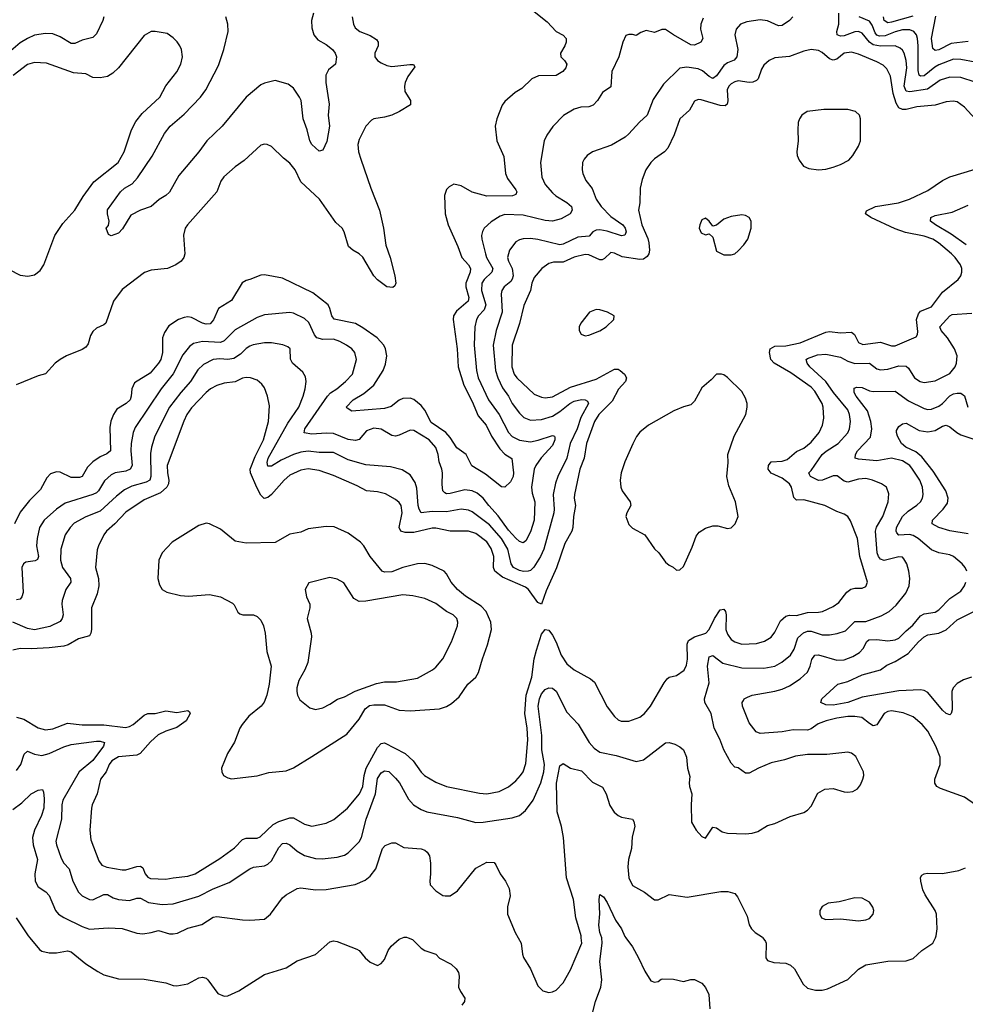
# Model space of a CAD drawing. Header units: inches. Extents: x 1834610 to 2027685, y 642842 to 774116.
# Tile 464 of 632: x 1933928 to 1939115, y 739635 to 745034. Entities that reach past the tile are written whole.
import ezdxf

# ---------------------------------------------------------------- set-up
doc = ezdxf.new("R2010")
doc.units = ezdxf.units.IN
doc.header["$MEASUREMENT"] = 0
doc.layers.add('B9733', color=7, linetype='Continuous')
doc.layers.add('B9734', color=7, linetype='Continuous')

msp = doc.modelspace()

# ---------------------------------------------------------------- linework, layer by layer
at = {"layer": 'B9733', "color": 5}
for points, elevation in [([(1933983.4, 740000), (1934035.9, 739935.9), (1934050, 739926), (1934090, 739918.2), (1934130, 739918.2), (1934190, 739927.9), (1934210, 739922.8), (1934290, 739857.6), (1934355.8, 739815.8), (1934390, 739797.1), (1934470, 739775.8), (1934610, 739773.4), (1934730, 739752.8), (1934770, 739738.3), (1934790, 739736.9), (1934850, 739748.5), (1934910, 739780.4), (1934930, 739783.8), (1934950, 739778), (1934959.1, 739770), (1935015.1, 739695.1), (1935050, 739679.5), (1935070, 739681.3), (1935130, 739708.7), (1935270, 739799.6), (1935390, 739835.5), (1935450, 739873), (1935551, 739909), (1935630, 739978.8), (1935650, 739984), (1935670, 739979.1), (1935778, 739938), (1935790.4, 739930.4), (1935822.8, 739890), (1935850, 739867.3), (1935890, 739847.7), (1935910, 739859.1), (1935930, 739882), (1935949.7, 739930.3), (1935966, 739954), (1936010, 739993.4), (1936027.5, 740000)], 520), ([(1936059, 740000), (1936082.8, 739990), (1936130, 739942.8), (1936150, 739930.8), (1936210, 739910.7), (1936230, 739888), (1936295.4, 739855.4), (1936322, 739830), (1936334.4, 739810), (1936338.7, 739790), (1936335.8, 739730), (1936345.5, 739705.5), (1936370.5, 739670), (1936368, 739650), (1936353, 739630)], 520), ([(1936662.5, 740000), (1936678.7, 739970), (1936685.3, 739910), (1936691.8, 739891.8), (1936730.4, 739830), (1936770, 739736), (1936798, 739710), (1936830, 739700.5), (1936850, 739703), (1936870, 739713.4), (1936910, 739754), (1936950, 739824.9), (1937012, 739970), (1937008.7, 740000)], 540), ([(1937055.6, 739530), (1937086.5, 739650), (1937115.7, 739730), (1937121.4, 739770), (1937111.2, 739870), (1937123.9, 739970), (1937120.4, 740000)], 520), ([(1937253.2, 740000), (1937289.1, 739950), (1937323.1, 739890), (1937356.7, 739816.7), (1937390, 739764), (1937410, 739757.3), (1937430, 739760.7), (1937446.2, 739773.8), (1937455.9, 739775.9), (1937513.7, 739773.7), (1937570, 739760.7), (1937610, 739771), (1937630, 739771.3), (1937670, 739751), (1937690, 739727.3), (1937709, 739689), (1937714.6, 739610)], 520), ([(1938004.6, 740000), (1938019.3, 739979.3), (1938023.6, 739970), (1938021.6, 739890), (1938030, 739874.8), (1938064.2, 739864.2), (1938130, 739860.3), (1938156.3, 739850), (1938177.6, 739830), (1938225.9, 739745.9), (1938250, 739723.1), (1938292.7, 739712.7), (1938330, 739713.8), (1938359.4, 739720.6), (1938470, 739772), (1938530, 739827.7), (1938570, 739851.8), (1938690, 739871.5), (1938790, 739874), (1938830, 739886.4), (1938877.2, 739930), (1938937.2, 739970), (1938951.3, 740000)], 540)]:
    msp.add_lwpolyline(points, dxfattribs=dict(at, elevation=elevation))
at = {"layer": 'B9734', "color": 5}
for points, elevation in [([(1934388.9, 745050), (1934384.4, 745030), (1934350, 744956.9), (1934330, 744936.4), (1934270, 744920.9), (1934230, 744903.5), (1934210, 744903.5), (1934150, 744939.3), (1934110, 744955.5), (1934070, 744958.5), (1934010, 744948.3), (1933970, 744931.4), (1933930, 744906.8), (1933841.2, 744830)], 460), ([(1938169.1, 745050), (1938151.4, 745028.6), (1938110, 745001.4), (1938090, 744999.3), (1938030, 745027.2), (1937990, 745033), (1937917.4, 745022.6), (1937882, 745010), (1937858.9, 744981.1), (1937851.3, 744950), (1937867.1, 744870), (1937861.5, 744830), (1937847.2, 744812.8), (1937810, 744797.3), (1937790, 744782.3), (1937750, 744725.8), (1937730, 744710.8), (1937710, 744721.8), (1937674.2, 744754.2), (1937650, 744764.7), (1937586.8, 744773.2), (1937550, 744767.4), (1937458.9, 744681.1), (1937403.7, 744596.3), (1937370.1, 744509.9), (1937328.2, 744471.8), (1937270, 744408.3), (1937250, 744389.7), (1937173.8, 744346.2), (1937070, 744309.7), (1937041.6, 744290), (1937024.9, 744270), (1937015.3, 744250), (1937013.4, 744210), (1937016.5, 744190), (1937033.1, 744153.1), (1937067.9, 744107.9), (1937090.1, 744050), (1937117.9, 744010), (1937170, 743955), (1937236.3, 743910), (1937250.1, 743890), (1937255, 743870), (1937247.5, 743852.5), (1937230, 743848.2), (1937150, 743875.1), (1937110, 743882.1), (1937090, 743880.8), (1937072.2, 743870), (1937052.1, 743847.9), (1936990, 743841.5), (1936910, 743802.7), (1936890, 743799.9), (1936770, 743828.6), (1936730, 743833.3), (1936690, 743831.7), (1936670, 743827.7), (1936650, 743816.8), (1936614.2, 743770), (1936604.2, 743730), (1936609.4, 743710), (1936630.1, 743670.1), (1936634.9, 743630), (1936629.6, 743610.4), (1936621.3, 743598.7), (1936585.2, 743570), (1936573, 743550), (1936568.6, 743530), (1936574, 743430), (1936541, 743330), (1936525.8, 743250), (1936537.6, 743110), (1936550, 743070.2), (1936575.6, 743015.6), (1936609.2, 742969.2), (1936630.1, 742930), (1936670, 742876.8), (1936693.6, 742853.6), (1936730, 742838.4), (1936790, 742841), (1936850, 742859.9), (1936890, 742885), (1936944.9, 742930), (1936970, 742942.9), (1937010, 742951), (1937030.1, 742950.1), (1937043, 742943), (1937047.3, 742930), (1937006.7, 742853.3), (1936986.7, 742790), (1936946.7, 742710), (1936929.7, 742630.3), (1936880.1, 742530), (1936866.9, 742493.1), (1936854.2, 742430), (1936860.1, 742350), (1936857.3, 742330), (1936802.4, 742130), (1936784.5, 742090), (1936748.4, 742031.6), (1936730, 742014.5), (1936717.6, 742010), (1936691.3, 742008.7), (1936670, 742013.3), (1936636.8, 742030), (1936623.4, 742050), (1936605.6, 742130), (1936570.3, 742190), (1936504.8, 742264.8), (1936410, 742335.6), (1936390, 742345.4), (1936350, 742351), (1936270, 742335.7), (1936190, 742338), (1936130, 742330.8), (1936118.4, 742350), (1936113.5, 742370), (1936106.2, 742466.2), (1936097.3, 742497.3), (1936070, 742539.2), (1936025.2, 742565.2), (1935961.9, 742581.9), (1935826.6, 742593.4), (1935730, 742621.3), (1935650, 742660.7), (1935570, 742661.3), (1935510, 742668), (1935470, 742663), (1935429.8, 742650.2), (1935361.9, 742618.1), (1935310, 742585.3), (1935290, 742585.4), (1935286.1, 742606.1), (1935291.7, 742630), (1935398.5, 742821.5), (1935458.4, 742910), (1935483.5, 742970), (1935494, 743010), (1935498.5, 743050), (1935495.6, 743075.6), (1935481.4, 743101.4), (1935423.6, 743150), (1935413.4, 743173.4), (1935411.1, 743230), (1935399.7, 743239.7), (1935371.9, 743251.9), (1935310, 743262.7), (1935270, 743261.9), (1935209.5, 743250.5), (1935190, 743244.5), (1935170, 743230.8), (1935140, 743200), (1935103.3, 743176.7), (1935070, 743170.4), (1935026, 743174), (1934990, 743170.9), (1934935.9, 743144.1), (1934905.5, 743114.5), (1934864.3, 743050), (1934811.4, 742990), (1934750.6, 742910), (1934669.5, 742750), (1934650.1, 742690), (1934645.3, 742654.7), (1934647.3, 742530), (1934642.2, 742510), (1934621.6, 742498.4), (1934543.3, 742476.7), (1934503.6, 742456.4), (1934458.6, 742421.4), (1934370, 742339.9), (1934291, 742309), (1934227.3, 742272.7), (1934205, 742250), (1934178, 742210), (1934154.2, 742130), (1934151, 742070), (1934163, 742030), (1934207.3, 741970), (1934208, 741950), (1934181.5, 741910), (1934161.2, 741850), (1934158.8, 741830), (1934165.6, 741770), (1934161.3, 741750), (1934150, 741734.3), (1934092.8, 741707.2), (1934010, 741688.8), (1933970, 741695.4), (1933890.2, 741729.8)], 560), ([(1936750, 745078.5), (1936822.3, 745022.3), (1936870, 744968.7), (1936908.9, 744948.9), (1936926, 744930), (1936926.4, 744910), (1936918.7, 744890), (1936893.7, 744850), (1936896.4, 744830), (1936917, 744810), (1936928.9, 744790), (1936924, 744770), (1936907.8, 744750), (1936870, 744728.5), (1936773.6, 744726.4), (1936736.4, 744710), (1936682.8, 744657.2), (1936645.7, 744634.3), (1936590, 744585.1), (1936575.1, 744564.9), (1936545.3, 744490), (1936537, 744450), (1936544.7, 744370), (1936584.5, 744284.4), (1936592.1, 744190), (1936603.8, 744163.8), (1936650, 744100.5), (1936654.9, 744090), (1936650, 744076), (1936631.5, 744068.5), (1936490, 744065.6), (1936410, 744088.3), (1936350, 744122.4), (1936310, 744131.2), (1936283.4, 744116.6), (1936270, 744103.7), (1936258, 744070), (1936262.7, 743970), (1936277.6, 743910), (1936331.6, 743790), (1936353.6, 743730), (1936390.1, 743690), (1936401.7, 743670), (1936398.8, 743650), (1936375.2, 743590), (1936375.7, 743570), (1936392.3, 743510), (1936388.6, 743491.4), (1936323.7, 743436.3), (1936307.8, 743410), (1936306.1, 743390), (1936327.6, 743230), (1936333.3, 743130), (1936363.7, 743030), (1936410, 742940.6), (1936442.7, 742862.7), (1936486.9, 742810), (1936515.2, 742750), (1936561.2, 742681.3), (1936590, 742652.2), (1936627.9, 742627.9), (1936637.3, 742550), (1936635.5, 742530), (1936620, 742500), (1936590, 742471.5), (1936570, 742472.8), (1936482.9, 742542.9), (1936408, 742588), (1936376.5, 742650), (1936326.7, 742686.7), (1936290, 742742.8), (1936265.4, 742770), (1936184.8, 742824.8), (1936150, 742893.4), (1936130, 742918.1), (1936090, 742951.8), (1936070, 742959.5), (1936030, 742956.4), (1936010, 742947.2), (1935966, 742914), (1935930, 742902.1), (1935750, 742888.2), (1935724, 742904), (1935718, 742910), (1935758, 742950), (1935816.4, 742983.6), (1935869.9, 743030), (1935921.7, 743110), (1935934.8, 743145.2), (1935941.1, 743190), (1935935.2, 743230), (1935925.2, 743250), (1935888.7, 743288.7), (1935810, 743345), (1935770, 743367.7), (1935652.3, 743392.3), (1935639.5, 743410), (1935629.9, 743449.9), (1935619.3, 743470), (1935536.3, 743536.3), (1935370, 743616.1), (1935270, 743634.8), (1935250, 743634), (1935190, 743608.6), (1935170, 743604.7), (1935148.2, 743591.8), (1935090, 743495.1), (1935018.6, 743450), (1934991.1, 743388.9), (1934973.1, 743366.9), (1934950, 743364.7), (1934930, 743370.5), (1934870, 743400.8), (1934850, 743403.9), (1934830, 743401.9), (1934798.7, 743390), (1934745.4, 743354.6), (1934721.9, 743318.1), (1934711.6, 743290), (1934711.4, 743208.6), (1934701.8, 743170), (1934690.1, 743150), (1934644.5, 743095.5), (1934558, 743042), (1934542.2, 743010), (1934539.4, 742970), (1934533.2, 742950), (1934512.3, 742930), (1934461.7, 742898.3), (1934442.9, 742870), (1934427.7, 742832.3), (1934422.1, 742797.9), (1934425.8, 742670), (1934406.6, 742653.4), (1934370, 742637.4), (1934329.3, 742610), (1934300.3, 742579.7), (1934270.6, 742529.4), (1934256.7, 742523.3), (1934210, 742524.2), (1934150, 742553.3), (1934130, 742555.3), (1934096.8, 742543.2), (1934077.7, 742522.3), (1934042.4, 742457.6), (1933982.4, 742397.6), (1933930, 742333.5), (1933900.3, 742270)], 520), ([(1935752.3, 745050), (1935758.5, 745010), (1935769, 744990), (1935793.7, 744970), (1935850, 744947.5), (1935884.4, 744924.4), (1935894, 744910), (1935894.7, 744890), (1935876.1, 744850), (1935876.5, 744830), (1935891.5, 744810), (1935910, 744796.5), (1935942, 744782), (1935970, 744776.6), (1936068.5, 744788.5), (1936087.5, 744787.5), (1936094.9, 744774.9), (1936057.3, 744722.7), (1936042.2, 744690), (1936038.2, 744670), (1936040.9, 744640.9), (1936071.5, 744590), (1936072.6, 744567.4), (1936012, 744530), (1935970, 744510.6), (1935930, 744499.1), (1935870, 744490.8), (1935857, 744483), (1935827.6, 744450), (1935790, 744377), (1935783.5, 744350), (1935786.4, 744310), (1935799, 744270), (1935854, 744110), (1935901.6, 743990), (1935923.5, 743890), (1935937.1, 743797.2), (1935960.6, 743730), (1935986, 743630), (1935990.4, 743589.6), (1935985.5, 743574.5), (1935974.4, 743565.6), (1935941.2, 743570), (1935890, 743607.4), (1935869.9, 743630), (1935811, 743731), (1935790, 743750.6), (1935755.1, 743770), (1935730.8, 743790), (1935707.3, 743870), (1935696.5, 743890), (1935662.6, 743922.6), (1935572.4, 744050), (1935470, 744145.1), (1935439.3, 744210), (1935410, 744248), (1935375.2, 744275.2), (1935310, 744338), (1935286, 744350), (1935270, 744352.3), (1935250, 744346.6), (1935158.7, 744261.3), (1935110, 744228), (1935047.5, 744172.5), (1935031.3, 744148.7), (1935009.1, 744090), (1934847.6, 743910), (1934835.3, 743890), (1934827.1, 743852.9), (1934834.7, 743750), (1934829.1, 743730.9), (1934814, 743710), (1934784.9, 743690), (1934738, 743670), (1934650, 743661), (1934612.2, 743647.8), (1934490, 743554.8), (1934442.2, 743490), (1934400.3, 743370), (1934390, 743360.5), (1934350, 743343.1), (1934330, 743324.7), (1934317.2, 743302.8), (1934303.4, 743256.6), (1934290, 743238), (1934270, 743225.4), (1934184.4, 743190), (1934150.4, 743170), (1934122.6, 743150), (1934070, 743092), (1934030, 743080.9), (1933908.2, 743031.8)], 480), ([(1937677.3, 745042.7), (1937663.6, 745010), (1937661.6, 744981.6), (1937674.4, 744930), (1937663.8, 744910), (1937630, 744894.5), (1937610, 744895.8), (1937514.3, 744950), (1937470, 744980.5), (1937450, 744979.7), (1937410, 744964), (1937365.1, 744974.9), (1937335.6, 744964.4), (1937310, 744946.6), (1937290, 744952.7), (1937270, 744952.7), (1937253.4, 744946.6), (1937236.4, 744910), (1937214.6, 744830), (1937176, 744750), (1937170, 744666), (1937124.5, 744635.5), (1937097.2, 744590), (1937074.1, 744565.9), (1937050, 744556.5), (1937006, 744554), (1936970, 744543.1), (1936911.2, 744508.8), (1936851.8, 744448.2), (1936819.4, 744400.6), (1936805.2, 744370), (1936785.6, 744250), (1936792.6, 744170), (1936811.3, 744130), (1936850, 744084.4), (1936868.4, 744068.4), (1936930, 744032.1), (1936954, 744010), (1936958, 743990), (1936947.2, 743970), (1936898.1, 743941.9), (1936850, 743928.5), (1936810, 743932.1), (1936690, 743962.3), (1936590, 743965.2), (1936563.1, 743956.9), (1936513.6, 743926.4), (1936475.6, 743890), (1936466.9, 743873.1), (1936461.5, 743850), (1936462.7, 743830), (1936482.9, 743750), (1936488.4, 743730), (1936523.1, 743670), (1936518.5, 743650), (1936476.1, 743610), (1936463.8, 743590), (1936460.5, 743550), (1936485.3, 743470), (1936476.6, 743443.4), (1936445.6, 743410), (1936434.4, 743390), (1936423.8, 743350), (1936420.6, 743250), (1936434.6, 743110), (1936443.3, 743070), (1936499, 742950), (1936557.3, 742870), (1936609.5, 742770), (1936630, 742748.8), (1936668.9, 742728.9), (1936730, 742719.9), (1936771.6, 742728.4), (1936850, 742754), (1936861.6, 742750), (1936863.7, 742743.7), (1936863, 742730), (1936850, 742699.3), (1936788.1, 742631.9), (1936758.6, 742590), (1936750.1, 742570), (1936736.1, 742470), (1936738.5, 742438.5), (1936753, 742390), (1936750.1, 742290), (1936730, 742225.1), (1936703.6, 742176.4), (1936690, 742165), (1936670, 742172.4), (1936650, 742191.8), (1936610, 742235.6), (1936553.3, 742313.3), (1936501.5, 742370), (1936471, 742411), (1936437.4, 742437.4), (1936410, 742450.5), (1936370, 742456.1), (1936290, 742435.2), (1936270, 742433.8), (1936259.3, 742439.3), (1936249.9, 742449.9), (1936244.8, 742484.8), (1936247.9, 742550), (1936244.1, 742570), (1936229.2, 742609.2), (1936223.4, 742650), (1936210, 742687.8), (1936174.8, 742730), (1936090, 742781), (1936070, 742783.9), (1936010, 742755.3), (1935990, 742750.8), (1935970, 742754.6), (1935910, 742788.9), (1935870, 742794.6), (1935830, 742780.4), (1935790, 742732), (1935770, 742725.9), (1935730, 742732.7), (1935650, 742765), (1935610, 742767.2), (1935530, 742761.5), (1935489.1, 742769.1), (1935492.8, 742790), (1935615.9, 742970), (1935632.6, 742987.4), (1935668.1, 743010), (1935715.8, 743050), (1935754.4, 743090), (1935775, 743170), (1935766.2, 743210), (1935749.7, 743230), (1935720.4, 743250), (1935683.5, 743270), (1935650, 743281.8), (1935590, 743280.9), (1935558.7, 743290), (1935545.7, 743305.7), (1935513.9, 743373.9), (1935490, 743396.5), (1935430, 743425.3), (1935410, 743429), (1935270, 743415.1), (1935230, 743401.4), (1935110, 743334.3), (1935050, 743273.4), (1935030, 743263.1), (1934930, 743268.7), (1934881.4, 743258.6), (1934858.8, 743241.2), (1934823.4, 743196.6), (1934770, 743092.4), (1934703.3, 743010), (1934561.5, 742798.5), (1934550.8, 742770), (1934540.1, 742710), (1934537.4, 742670), (1934545.1, 742590), (1934533.7, 742570), (1934510, 742559), (1934451, 742549), (1934430, 742538.4), (1934394, 742506), (1934360.8, 742450), (1934350, 742439.9), (1934330, 742429.9), (1934176.6, 742383.4), (1934129.3, 742350.7), (1934062, 742290), (1934037, 742250), (1934023.3, 742190), (1934019.8, 742150), (1934031.4, 742090), (1934026.1, 742073.9), (1934013.1, 742066.9), (1933961.1, 742058.9), (1933949.5, 742050.5), (1933940.6, 742030), (1933946.6, 741893.4), (1933939.6, 741870), (1933930, 741857.4), (1933910, 741853.6)], 540), ([(1935538.9, 745070), (1935527.8, 745030), (1935531.1, 744990), (1935542, 744950), (1935564.3, 744924.3), (1935610, 744898.5), (1935644.4, 744870), (1935658.4, 744850), (1935665.5, 744830), (1935660.7, 744790), (1935621.1, 744758.9), (1935606.7, 744730), (1935607.2, 744690), (1935624.7, 744570), (1935620.8, 744510), (1935626.7, 744450), (1935613.5, 744366.5), (1935590, 744319), (1935570, 744313.2), (1935530, 744349.6), (1935518.9, 744370), (1935504.5, 744430), (1935483.4, 744490), (1935471.3, 744590), (1935463.4, 744610), (1935430, 744659.1), (1935400.9, 744680.9), (1935330, 744700.4), (1935270, 744685.3), (1935250, 744675.9), (1935170.2, 744610), (1935039.3, 744450), (1934955.2, 744370), (1934911, 744309), (1934801, 744179), (1934750, 744087.6), (1934730, 744069.7), (1934692.4, 744047.6), (1934650, 744009.6), (1934590.4, 743989.7), (1934537.5, 743962.5), (1934492, 743888), (1934470, 743863.7), (1934430, 743848.7), (1934415.3, 743855.3), (1934402, 743890), (1934414.5, 743905.5), (1934419.3, 743930), (1934409.6, 743969.6), (1934410, 743990.6), (1934480.4, 744090), (1934503.5, 744110), (1934545.2, 744134.8), (1934573.9, 744166.1), (1934655, 744285), (1934722.4, 744410), (1934753.1, 744450), (1934830, 744516.5), (1934919.4, 744610), (1934949.8, 744650), (1935018, 744782), (1935047.5, 744870), (1935071.4, 744970), (1935069.8, 745009.8), (1935058, 745050)], 460), ([(1939170, 744691.9), (1939090, 744717.1), (1939030, 744719.4), (1938977.7, 744702.3), (1938907.5, 744652.5), (1938810, 744637.6), (1938790, 744641.8), (1938779.2, 744670), (1938794.6, 744770), (1938790.8, 744810.8), (1938779.6, 744850), (1938770, 744867.7), (1938758.3, 744878.2), (1938729.9, 744889.9), (1938650, 744888), (1938610, 744895.2), (1938589.1, 744910), (1938550, 744959.9), (1938530, 744969.4), (1938510, 744967.7), (1938450, 744944.9), (1938430, 744943), (1938412.6, 744950), (1938409.9, 744970), (1938421.9, 745010), (1938422, 745070)], 560), ([(1939170, 744801.2), (1939090, 744816.4), (1939050, 744816.6), (1938970, 744786), (1938947.2, 744772.8), (1938890, 744725.9), (1938870, 744724.3), (1938862.9, 744730), (1938856.1, 744756.1), (1938857.2, 744890), (1938853.5, 744930), (1938847.5, 744950), (1938832.2, 744970), (1938810, 744978.8), (1938770, 744978.3), (1938730, 744967.6), (1938675.5, 744944.5), (1938643.5, 744943.5), (1938630, 744948.9), (1938621.3, 744961.3), (1938604.1, 745004.1), (1938590, 745025.7), (1938533.1, 745050)], 540), ([(1938827.3, 745052.7), (1938710, 745020.1), (1938690, 745016.5), (1938670.7, 745030), (1938666.7, 745050)], 520), ([(1939130, 744913.6), (1939037.4, 744902.6), (1938970, 744868.5), (1938950, 744865.4), (1938936.5, 744876.5), (1938930.4, 744930), (1938952.7, 745052.7)], 520), ([(1933870, 743663.6), (1933930, 743632.6), (1933973.1, 743626.9), (1934010, 743634.6), (1934040.8, 743659.2), (1934060.3, 743690), (1934120.7, 743850), (1934164.3, 743915.7), (1934229.8, 743990), (1934276, 744064), (1934335.1, 744144.9), (1934468.9, 744251.1), (1934500.9, 744310), (1934541.6, 744430), (1934564.2, 744475.7), (1934600.4, 744519.7), (1934696.9, 744610), (1934728.9, 744671.1), (1934790, 744747.7), (1934811.2, 744790), (1934821.6, 744830), (1934816.2, 744870), (1934807, 744890), (1934792.5, 744912.5), (1934770, 744935.1), (1934737.7, 744957.7), (1934670.5, 744969.5), (1934650, 744969.6), (1934610, 744946.6), (1934470.3, 744770), (1934439.6, 744740.3), (1934410, 744722.9), (1934370, 744716), (1934330, 744717.4), (1934290, 744736.8), (1934223.3, 744743.3), (1934075.8, 744795.9), (1934010, 744799.5), (1933970, 744787.4), (1933892.9, 744727)], 480), ([(1939208.3, 744448.3), (1939110, 744553.7), (1939070, 744583.5), (1939047.6, 744587.6), (1939010, 744584.4), (1938950, 744565.7), (1938850, 744555.2), (1938790, 744540.9), (1938770, 744540.8), (1938750, 744549.9), (1938736.6, 744576.6), (1938719.6, 744630), (1938705, 744725), (1938685.1, 744765.1), (1938664, 744784), (1938630, 744803), (1938530, 744844.5), (1938490, 744856.5), (1938450, 744849.9), (1938410, 744817.3), (1938390, 744811.2), (1938370, 744818.8), (1938330, 744853.8), (1938310, 744865.5), (1938270.2, 744869.8), (1938230, 744861.1), (1938150, 744832), (1938070, 744824.5), (1938038.9, 744810), (1938010, 744784.7), (1937997.1, 744762.9), (1937979.4, 744710), (1937970, 744699.8), (1937950, 744691.1), (1937930, 744689.9), (1937870, 744697.8), (1937850, 744694), (1937830, 744681.8), (1937818.8, 744670), (1937809.5, 744650), (1937811.6, 744588.4), (1937808.7, 744571.3), (1937797.7, 744562.3), (1937770, 744563.8), (1937665.5, 744594.5), (1937650, 744596), (1937630, 744587), (1937601.8, 744538.2), (1937550, 744489.6), (1937518.1, 744401.9), (1937483.6, 744330), (1937464.6, 744310), (1937410, 744271.9), (1937389.6, 744250.4), (1937363.2, 744210), (1937342.1, 744157.9), (1937330.9, 744110), (1937330.2, 744029.8), (1937322.6, 743990), (1937340.8, 743910), (1937373.7, 743833.7), (1937379.4, 743810), (1937382.8, 743770), (1937379.2, 743750), (1937370, 743735.1), (1937350, 743721.2), (1937330, 743718.7), (1937233.1, 743733.1), (1937190, 743754.3), (1937170, 743757.3), (1937136, 743724), (1937122.4, 743717.6), (1937110, 743716.5), (1937050, 743745.4), (1937030, 743746.7), (1936970, 743731.9), (1936910, 743705.2), (1936855.6, 743704.4), (1936830, 743698), (1936791.3, 743670), (1936750, 743621.1), (1936737.3, 743590), (1936730.8, 743550), (1936693.1, 743466.9), (1936670, 743367.6), (1936630.1, 743250), (1936628, 743130), (1936640.1, 743090), (1936655, 743070), (1936750, 742981.2), (1936790, 742963.5), (1936810, 742960.6), (1936850, 742965.7), (1936950, 743018.5), (1937090, 743063.1), (1937190, 743118.4), (1937210, 743117.9), (1937222.2, 743110), (1937245.4, 743090), (1937257.1, 743070), (1937251.2, 743050), (1937212.6, 743007.4), (1937177.7, 742942.3), (1937104.8, 742870), (1937081.2, 742830), (1937037.4, 742710), (1937024.2, 742630), (1937001.5, 742570), (1936971.9, 742430), (1936969.5, 742410), (1936977.2, 742370), (1936965, 742310), (1936962.6, 742250), (1936956.6, 742230), (1936917.6, 742162.4), (1936872.3, 742027.7), (1936816.8, 741903.2), (1936790, 741829.2), (1936770, 741838.4), (1936718.7, 741910), (1936702.7, 741922.7), (1936577.3, 741977.3), (1936534.5, 742010), (1936526.2, 742030), (1936528.3, 742090), (1936515.1, 742135.1), (1936490, 742171.6), (1936430, 742217.1), (1936390, 742229.9), (1936290.1, 742229.9), (1936210, 742245.6), (1936190, 742245.3), (1936090, 742222.1), (1936042.2, 742222.2), (1936018.7, 742230), (1936009.9, 742250), (1936026.5, 742330), (1936020.2, 742370), (1936010, 742386.2), (1935990, 742402.5), (1935934.6, 742434.6), (1935890, 742445.5), (1935830, 742449.9), (1935778.5, 742478.5), (1935650, 742535.2), (1935570, 742562.2), (1935510, 742571), (1935470, 742563.4), (1935410, 742537.4), (1935378.4, 742510), (1935310.1, 742430), (1935290, 742414.3), (1935268.4, 742408.4), (1935250, 742427.6), (1935229.6, 742469.6), (1935193.2, 742550), (1935192, 742570), (1935220.2, 742639.8), (1935265.8, 742730), (1935293.7, 742830), (1935297.6, 742917.6), (1935287.3, 742970), (1935270, 743015.6), (1935256.2, 743036.2), (1935230, 743058), (1935193.2, 743070), (1935170, 743072.4), (1935150, 743067.7), (1935110, 743047.9), (1935050, 743040.7), (1935010, 743028), (1934974.9, 743010), (1934950.1, 742989.9), (1934870, 742905.3), (1934845.3, 742870), (1934828, 742832), (1934737.6, 742590), (1934737.9, 742550), (1934745.4, 742510), (1934744.5, 742490), (1934735.4, 742470), (1934700.6, 742439.4), (1934610, 742401.1), (1934510, 742333), (1934450, 742269.8), (1934405, 742230), (1934390.2, 742210), (1934360.3, 742150), (1934352.8, 742127.2), (1934344, 742030), (1934360.9, 741970), (1934362.8, 741930), (1934353.1, 741886.9), (1934321.2, 741810), (1934321, 741690), (1934318, 741670), (1934310, 741655.1), (1934250, 741638.6), (1934193.2, 741606.8), (1934170, 741599.9), (1934090, 741589.9), (1933990, 741584.3), (1933930, 741586.8), (1933890, 741578)], 580), ([(1933909.9, 741210.1), (1933950, 741198.4), (1934030, 741150.7), (1934070, 741139.5), (1934110, 741146.5), (1934190, 741176.8), (1934270, 741167.5), (1934390, 741167), (1934507.6, 741152.4), (1934530, 741158.1), (1934550, 741169.4), (1934610, 741221.5), (1934630, 741229.4), (1934670.5, 741229.5), (1934730, 741243.9), (1934790, 741234.9), (1934850, 741246), (1934859.6, 741239.6), (1934863.1, 741230), (1934842, 741190), (1934790, 741153), (1934730, 741133.5), (1934687.6, 741112.4), (1934645.1, 741074.9), (1934589.7, 741010.3), (1934570, 741001.7), (1934470, 740991.7), (1934432.9, 740970), (1934419, 740950), (1934401.8, 740910), (1934370.8, 740869.2), (1934353.8, 740790), (1934326.4, 740730), (1934322, 740710), (1934313.2, 740590), (1934317.7, 740537.7), (1934362.1, 740422.1), (1934378.8, 740398.8), (1934406.7, 740386.7), (1934490, 740373.2), (1934510, 740373.1), (1934570, 740391.6), (1934590, 740393.2), (1934603.4, 740383.4), (1934616.9, 740350), (1934630, 740332.8), (1934645, 740325), (1934730, 740322.1), (1934770, 740328.2), (1934850, 740338.5), (1934890, 740351.6), (1935025.3, 740434.7), (1935106.4, 740493.6), (1935150, 740539), (1935170, 740545.5), (1935230, 740546.6), (1935246.5, 740553.5), (1935318.6, 740621.4), (1935350, 740638.4), (1935410, 740657.5), (1935430, 740658.5), (1935490, 740623.8), (1935530, 740612.8), (1935610, 740629.2), (1935651.8, 740648.2), (1935726.6, 740710), (1935792.2, 740790), (1935810.3, 740829.7), (1935816.8, 740890), (1935828.7, 740930), (1935890, 741042.9), (1935910, 741066.3), (1935930, 741069.5), (1936043.2, 741010), (1936087, 740970), (1936130, 740907.4), (1936148.8, 740890), (1936210, 740852.9), (1936270, 740829.3), (1936450, 740793.4), (1936490, 740790.1), (1936557.6, 740802.4), (1936610, 740827.5), (1936650, 740861.3), (1936675.8, 740890), (1936690, 740910.4), (1936705, 740955), (1936714.5, 741085.5), (1936710.8, 741149.2), (1936698.7, 741230), (1936705.3, 741330), (1936737.8, 741430), (1936749.9, 741530.1), (1936762.1, 741577.9), (1936790, 741664.7), (1936810, 741691), (1936830, 741686.8), (1936850, 741659.1), (1936870, 741621.6), (1936897.9, 741550), (1936930, 741501.7), (1936968.7, 741468.7), (1937059.6, 741419.6), (1937080.8, 741400.8), (1937150, 741267.2), (1937190, 741213.4), (1937210, 741196), (1937227.6, 741187.6), (1937270, 741188.2), (1937330, 741209.3), (1937356.1, 741230), (1937388.7, 741270), (1937462.3, 741397.7), (1937480, 741420), (1937490, 741428.8), (1937530, 741438), (1937572.7, 741467.3), (1937585.8, 741494.2), (1937591.9, 741528.1), (1937588.8, 741610), (1937597, 741630), (1937629.7, 741650), (1937691.2, 741670), (1937710.9, 741690), (1937739.6, 741750), (1937770, 741797.4), (1937790, 741802.6), (1937799.1, 741790), (1937802.7, 741770), (1937801.4, 741690), (1937810, 741664), (1937830, 741636.5), (1937850, 741622.2), (1937890, 741609.4), (1937970, 741614.2), (1938013.7, 741626.3), (1938050, 741649.1), (1938070, 741676.5), (1938102.2, 741737.8), (1938130, 741763.9), (1938150, 741768.9), (1938190, 741766.6), (1938250, 741783.9), (1938310, 741785), (1938331.8, 741790), (1938390, 741816.9), (1938421.7, 741838.2), (1938465.3, 741894.7), (1938487.7, 741912.3), (1938510, 741917.7), (1938550, 741916.9), (1938570, 741926.7), (1938579.1, 741950), (1938536.9, 742090), (1938523.4, 742190), (1938486, 742286), (1938471.2, 742310), (1938450, 742323.5), (1938410, 742337.6), (1938343.7, 742370), (1938230, 742401.3), (1938190, 742399.4), (1938174.2, 742414.3), (1938161.7, 742470), (1938149.9, 742489.9), (1938110, 742519.4), (1938050, 742548.5), (1938034.2, 742570), (1938035.8, 742590), (1938049.6, 742610), (1938110, 742613.7), (1938137.9, 742622.1), (1938190, 742665.7), (1938230, 742685.5), (1938270, 742717.8), (1938313.3, 742770), (1938331.3, 742810), (1938338.4, 742850), (1938336.1, 742910), (1938330.5, 742930), (1938290, 742997.3), (1938270, 743018.7), (1938158.3, 743098.3), (1938066.9, 743150), (1938047.9, 743170), (1938041.1, 743210), (1938044, 743230), (1938070, 743243), (1938130, 743246), (1938210, 743262.6), (1938350, 743320.1), (1938370, 743323.4), (1938430, 743317.2), (1938490, 743321.3), (1938507.5, 743307.5), (1938530, 743264.2), (1938552.9, 743252.9), (1938650, 743265.7), (1938710, 743246.3), (1938730, 743245.9), (1938844.7, 743295.2), (1938852.8, 743307.2), (1938855.2, 743324.8), (1938847.9, 743390), (1938858, 743422), (1938870, 743435.8), (1938930, 743459), (1938990, 743540.7), (1939076.3, 743610), (1939091.1, 743630), (1939095.4, 743650), (1939095.6, 743670), (1939088.5, 743690), (1939059.4, 743730), (1939038.5, 743750), (1938968.1, 743810), (1938936.8, 743830), (1938890, 743846.4), (1938787.1, 743867.1), (1938730, 743887.2), (1938596.8, 743950), (1938567.4, 743970), (1938573.6, 743986.4), (1938622.9, 744010), (1938749.4, 744030.6), (1938809.2, 744049.2), (1938910, 744098), (1938990, 744151.5), (1939030, 744171.5), (1939289.7, 744250.3)], 580), ([(1939120, 743800), (1939038.2, 743858.2), (1938950.8, 743910), (1938924.7, 743930), (1938925.1, 743950), (1938950, 743961), (1939042.2, 743977.8), (1939130, 744017.3)], 560), ([(1933910, 740918), (1933933.9, 740950), (1933952.9, 741007.1), (1933970, 741023.2), (1934010, 741007), (1934050, 741000.2), (1934090, 741010.1), (1934170, 741046.3), (1934210, 741059.1), (1934350, 741077.6), (1934370, 741077.3), (1934392.4, 741070), (1934387.9, 741050), (1934330, 740972.5), (1934253.3, 740910), (1934165, 740755), (1934159.5, 740730), (1934156.8, 740650), (1934126.7, 740530), (1934129.3, 740510), (1934156, 740436), (1934170.1, 740410.1), (1934198.8, 740378.8), (1934219.8, 740310), (1934250, 740250.2), (1934271.4, 740230), (1934310, 740209.3), (1934330, 740207.5), (1934390, 740237.4), (1934410, 740236.6), (1934439.9, 740219.9), (1934470.1, 740210.1), (1934530, 740205.5), (1934570, 740217.8), (1934590, 740217.7), (1934634.3, 740194.3), (1934710, 740182), (1934770, 740186.4), (1934910, 740227.9), (1934990, 740268.1), (1935076.4, 740303.6), (1935190, 740378.6), (1935210, 740386.9), (1935270, 740393.8), (1935290, 740403.6), (1935310, 740422.4), (1935350, 740494.9), (1935370, 740516.9), (1935390, 740519.7), (1935410, 740510.2), (1935450, 740475.6), (1935490, 740451.8), (1935550, 740434.3), (1935586.7, 740433.3), (1935670, 740441.5), (1935710, 740454), (1935730, 740466.4), (1935790, 740526.7), (1935802.3, 740550), (1935827.9, 740650), (1935880.3, 740790), (1935890, 740873.1), (1935910, 740905.4), (1935930, 740915.2), (1935952, 740912), (1935990, 740875.3), (1936010.5, 740850.5), (1936061.1, 740761.1), (1936087.4, 740730), (1936130, 740703.2), (1936160.7, 740690), (1936330, 740659.7), (1936430, 740632.3), (1936470, 740634), (1936630, 740657.6), (1936670, 740670.3), (1936702.7, 740697.3), (1936745.3, 740754.7), (1936786.7, 740850), (1936802.9, 740910), (1936807.3, 740950), (1936792.6, 741030), (1936791.3, 741110), (1936772.3, 741270), (1936779.2, 741310), (1936790, 741338), (1936810, 741360.9), (1936830, 741370.3), (1936850, 741368.7), (1936870, 741352), (1936930, 741237.6), (1936990.9, 741170.9), (1937052.4, 741070), (1937080.1, 741040.1), (1937110, 741017.8), (1937200.5, 741000.5), (1937310, 740966.7), (1937350, 740975.8), (1937470, 741068.4), (1937490.4, 741070.4), (1937521.1, 741061.1), (1937550, 741047.3), (1937570, 741030.7), (1937585.5, 740990), (1937590.6, 740930), (1937604.4, 740884.4), (1937599.5, 740850), (1937602, 740830), (1937615.8, 740790), (1937610.4, 740729.6), (1937613.8, 740633.8), (1937638, 740590), (1937670, 740556.3), (1937690, 740546), (1937730, 740606), (1937750, 740603), (1937781.5, 740581.5), (1937810, 740574.4), (1937910, 740570.2), (1937946.8, 740573.2), (1937976.2, 740583.8), (1938030, 740616.4), (1938070, 740626.4), (1938154.6, 740665.4), (1938230, 740686.3), (1938250, 740699.5), (1938270, 740721.6), (1938306.6, 740793.4), (1938344.2, 740815.8), (1938390, 740818.7), (1938450, 740800.3), (1938470, 740798.7), (1938497.4, 740802.6), (1938523.9, 740816.1), (1938540.5, 740839.5), (1938553.6, 740870), (1938558.7, 740890), (1938556.9, 740910), (1938514.3, 740994.3), (1938491.5, 741011.5), (1938470, 741017), (1938354.7, 741005.3), (1938250, 741005.6), (1938183.5, 740996.5), (1938123.5, 740976.5), (1938050, 740959.8), (1937980.7, 740930), (1937930, 740902), (1937910, 740902.7), (1937870, 740931.8), (1937850, 740936.2), (1937830, 740958), (1937789.8, 741029.8), (1937768.6, 741090), (1937737.2, 741150), (1937720.3, 741230), (1937686.5, 741290), (1937684.5, 741310), (1937710, 741398), (1937701.7, 741490), (1937710, 741541.3), (1937730, 741547.6), (1937785.5, 741505.5), (1937890, 741479.4), (1938010, 741478.1), (1938070, 741489.4), (1938109, 741511), (1938156.5, 741550), (1938176.9, 741583.1), (1938195.6, 741644.4), (1938227.2, 741672.8), (1938250, 741682.1), (1938270, 741680.6), (1938330, 741661.5), (1938370, 741661.6), (1938411.8, 741668.2), (1938457.7, 741682.3), (1938510, 741733.7), (1938570, 741733.4), (1938653.9, 741766.1), (1938696.9, 741790), (1938735.7, 741824.3), (1938788.6, 741890), (1938806.4, 741930), (1938810.9, 741970), (1938806, 742010), (1938794.6, 742050), (1938778.4, 742078.4), (1938770, 742086.2), (1938750, 742088.9), (1938669.5, 742069.5), (1938650, 742075.8), (1938638.7, 742090), (1938631.9, 742110), (1938622.9, 742230), (1938628.4, 742251.6), (1938663.2, 742310), (1938691.6, 742390), (1938694.8, 742434.8), (1938682.4, 742470), (1938655.1, 742490), (1938606.6, 742510), (1938570, 742518.6), (1938530, 742515.2), (1938470, 742498.3), (1938450, 742504.4), (1938412.5, 742532.5), (1938390, 742533.7), (1938331.5, 742508.5), (1938310, 742507.2), (1938265.1, 742530), (1938260.1, 742540.1), (1938256.3, 742550), (1938270, 742561.7), (1938330.6, 742649.4), (1938351.7, 742668.3), (1938418.4, 742710), (1938470.4, 742769.6), (1938480.7, 742790), (1938485.2, 742830), (1938480.5, 742870), (1938470, 742895), (1938392.5, 742990), (1938350, 743049.9), (1938262.2, 743130), (1938247.9, 743150), (1938242.7, 743170), (1938250, 743176.5), (1938304.3, 743195.7), (1938350, 743200.5), (1938430, 743184.1), (1938470, 743160.9), (1938508.7, 743148.7), (1938590.1, 743150.1), (1938630, 743119.7), (1938650, 743114.6), (1938690, 743117.2), (1938750, 743135.2), (1938790, 743134.1), (1938803.5, 743123.5), (1938836.9, 743070), (1938868.4, 743050), (1938890, 743045.6), (1938950, 743054.7), (1939030, 743094), (1939060.3, 743130), (1939067.7, 743150), (1939070.6, 743190), (1939055.9, 743230), (1939016.7, 743290), (1938982.3, 743330), (1938975, 743350), (1939030, 743409.4), (1939043.3, 743416.7), (1939150, 743424.5)], 560), ([(1939122.6, 742010), (1939114, 742030), (1939098, 742050), (1939051.2, 742090), (1939030, 742100.3), (1938970, 742110.6), (1938930, 742126.9), (1938857.1, 742190), (1938830, 742205.3), (1938809.5, 742210.5), (1938750, 742207.7), (1938740, 742220), (1938735.9, 742230), (1938736.8, 742250), (1938770, 742309.4), (1938801.4, 742338.6), (1938850, 742372), (1938868.9, 742390), (1938881.1, 742410), (1938884.8, 742430), (1938880.2, 742470), (1938865.6, 742510), (1938826.2, 742570), (1938809.9, 742590), (1938770, 742614.7), (1938710, 742629.9), (1938630, 742616), (1938530, 742623.6), (1938511.5, 742630), (1938512.4, 742650), (1938524.5, 742670), (1938594.9, 742745.1), (1938603.1, 742790), (1938596.9, 742830), (1938578.9, 742890), (1938516.5, 742970), (1938506.3, 742990), (1938505.8, 743014.2), (1938520.7, 743019.3), (1938550, 743017.1), (1938590, 742998.8), (1938610, 742995.4), (1938730, 742997.3), (1938803.9, 742943.9), (1938890, 742901.5), (1938910, 742897.2), (1938930, 742898.9), (1938970, 742915.5), (1938990, 742930.1), (1939030, 742972.3), (1939050, 742982.7), (1939070, 742986.6), (1939090, 742985.4), (1939111.4, 742971.4), (1939129.5, 742909.5)], 540), ([(1939130, 742214.6), (1939030.9, 742230.9), (1938970, 742249.8), (1938932.8, 742270), (1938935.3, 742290), (1938993.7, 742350), (1939016.6, 742383.4), (1939020.2, 742410), (1939008.8, 742450), (1938939.2, 742559.2), (1938876.8, 742636.8), (1938844.6, 742664.6), (1938789.7, 742690), (1938765.4, 742710), (1938743.9, 742750), (1938737.2, 742770), (1938738.5, 742781.5), (1938750, 742803.1), (1938770, 742818.4), (1938790, 742822.6), (1938861.8, 742781.8), (1938910, 742773.8), (1938950, 742781.5), (1938990, 742805.4), (1939010, 742810.2), (1939030, 742801.6), (1939068.3, 742770), (1939090, 742758), (1939156.7, 742736.7)], 520), ([(1939171.1, 740730), (1939110, 740770.9), (1938979, 740819), (1938959.6, 740830), (1938947.8, 740847.8), (1938948.5, 740870), (1938976.4, 740950), (1938976.8, 740990), (1938953.5, 741050), (1938910, 741133.6), (1938878.7, 741170), (1938830, 741211.1), (1938774.3, 741234.3), (1938710, 741243.8), (1938690, 741240.8), (1938670, 741230.8), (1938630, 741168.3), (1938616.7, 741163.3), (1938610, 741162.2), (1938590, 741175), (1938547.8, 741207.8), (1938510, 741214.1), (1938470, 741213.6), (1938410, 741204.9), (1938351.6, 741190), (1938307.2, 741172.8), (1938270, 741146.3), (1938250, 741138.9), (1938170, 741139.6), (1938110, 741128.8), (1937990, 741119.8), (1937968.3, 741130), (1937930, 741179.6), (1937893, 741270), (1937891.6, 741290), (1937898, 741302), (1937902.9, 741310), (1937920, 741320), (1937946, 741330), (1938070, 741351.5), (1938110, 741363.5), (1938150, 741381.7), (1938210, 741419.4), (1938250, 741457.3), (1938264.6, 741490), (1938273.6, 741526.4), (1938290, 741549.1), (1938310, 741551.6), (1938410, 741522.8), (1938450, 741524.6), (1938497.9, 741542.1), (1938534.9, 741565.1), (1938554.3, 741585.7), (1938574.5, 741625.5), (1938586.8, 741633.2), (1938630, 741636.4), (1938690, 741627.6), (1938730, 741633.4), (1938750, 741642.8), (1938790, 741683.9), (1938826.5, 741713.5), (1938870, 741766), (1938890, 741777.2), (1938950, 741785.1), (1938970, 741797.4), (1939030, 741860.2), (1939090, 741900.9), (1939110.6, 741929.4), (1939118.5, 741950)], 540), ([(1939148.5, 741430), (1939104.7, 741415.3), (1939070, 741394.8), (1939047.7, 741370), (1939040.9, 741350), (1939042.9, 741250), (1939037.4, 741230), (1939030, 741223.1), (1939010, 741229.8), (1938990, 741249), (1938910, 741345), (1938890, 741356), (1938870, 741360.1), (1938750, 741354.6), (1938550, 741320.2), (1938470, 741290.5), (1938390, 741276.1), (1938350, 741277.2), (1938322, 741290), (1938327.6, 741310), (1938416.2, 741390), (1938470, 741405.6), (1938550, 741441.2), (1938649.9, 741470.1), (1938685, 741495), (1938730, 741514.8), (1938801.3, 741558.7), (1938857.8, 741622.2), (1938890, 741650.1), (1938910, 741661.5), (1938970, 741670.6), (1939010.9, 741689.1), (1939070, 741743), (1939162.7, 741790)], 520), ([(1937008.7, 740000), (1937007.5, 740010), (1936979.5, 740110), (1936966.2, 740210), (1936928.3, 740328.3), (1936910.8, 740550.8), (1936900.5, 740610), (1936876.2, 740690), (1936871.8, 740848.2), (1936890, 740942.8), (1936910, 740956.4), (1936950, 740930.3), (1937010, 740915.9), (1937070, 740854.2), (1937125.4, 740825.4), (1937145.5, 740790), (1937164.8, 740724.8), (1937189.1, 740689.1), (1937210, 740670.5), (1937230, 740661.6), (1937290, 740650.6), (1937297.7, 740637.7), (1937301.7, 740610), (1937287.1, 740552.9), (1937284.7, 740490), (1937268.3, 740430), (1937264.4, 740390), (1937269.5, 740329.5), (1937290, 740286.3), (1937354.9, 740250), (1937410, 740208.9), (1937430, 740207.7), (1937490, 740237), (1937590, 740222.4), (1937774.4, 740254.4), (1937813.3, 740253.3), (1937850, 740242.4), (1937865, 740224.9), (1937918, 740118), (1937930, 740070.6), (1937941.6, 740050), (1937961.7, 740030), (1938002.7, 740002.7), (1938004.6, 740000)], 540), ([(1933890, 740703.5), (1933940.4, 740739.7), (1933991.5, 740790), (1934030, 740809), (1934052.5, 740812.5), (1934058.7, 740798.7), (1934063.1, 740763.1), (1934060.3, 740710), (1934048, 740670), (1934010, 740589.7), (1933998.8, 740550), (1934002.3, 740510), (1934025.5, 740430), (1934011.9, 740350), (1934012.6, 740310), (1934030, 740280.3), (1934071.4, 740251.4), (1934090, 740231.7), (1934124.2, 740150), (1934141.7, 740130), (1934170, 740111.3), (1934270, 740062.6), (1934310, 740048.3), (1934413.9, 740053.9), (1934489.8, 740050.2), (1934570, 740025.8), (1934602.6, 740022.6), (1934650, 740028.4), (1934690, 740040.6), (1934750, 740022.5), (1934770, 740021.6), (1934793.7, 740026.3), (1934850, 740053), (1934927.2, 740072.8), (1934990, 740112.6), (1935010, 740117.4), (1935150, 740098.9), (1935190, 740097), (1935270, 740103.1), (1935303, 740130), (1935370, 740219.5), (1935390, 740236.5), (1935450, 740270.3), (1935470, 740273.4), (1935550, 740262.2), (1935610, 740264.5), (1935768, 740292), (1935823.3, 740316.7), (1935850, 740337.6), (1935881.5, 740378.5), (1935917.4, 740490), (1935933.2, 740506.8), (1935970, 740520.3), (1935990, 740521.3), (1936034.3, 740494.3), (1936130, 740487), (1936150, 740480.4), (1936163, 740470), (1936175.3, 740450), (1936180.9, 740410), (1936182, 740350), (1936177, 740310), (1936180.4, 740290), (1936210, 740257.6), (1936250, 740232.4), (1936262, 740230), (1936290, 740230.4), (1936330, 740257.1), (1936430, 740382), (1936490, 740414.4), (1936530, 740413), (1936540.7, 740400.7), (1936563.7, 740350), (1936593.7, 740310), (1936613.7, 740270), (1936618.7, 740230), (1936603.1, 740170), (1936604.4, 740130), (1936646.4, 740030), (1936662.5, 740000)], 540), ([(1938951.3, 740000), (1938956, 740010), (1938960.9, 740050), (1938956.4, 740130), (1938949.7, 740150), (1938895, 740235), (1938882.6, 740262.6), (1938870.6, 740310), (1938869.8, 740330.2), (1938876.6, 740343.4), (1938888.9, 740351.1), (1938906.3, 740353.7), (1938990, 740352.5), (1939079.3, 740370), (1939115.7, 740384.3)], 540), ([(1937120.4, 740000), (1937120.4, 740000.4), (1937109.4, 740030), (1937104.7, 740070), (1937110.9, 740130.9), (1937107, 740210), (1937110, 740238), (1937130, 740224.9), (1937150, 740194.4), (1937196.2, 740096.2), (1937228.6, 740048.6), (1937247.7, 740007.7), (1937253.2, 740000)], 520), ([(1933909.3, 740109.3), (1933975.3, 740010), (1933983.4, 740000)], 520), ([(1936027.5, 740000), (1936036.6, 740003.4), (1936050, 740003.8), (1936059, 740000)], 520)]:
    msp.add_lwpolyline(points, dxfattribs=dict(at, elevation=elevation))
for points, elevation in [([(1938470, 744541.8), (1938338.4, 744541.6), (1938248.2, 744530), (1938218.9, 744510), (1938204.7, 744490), (1938199.1, 744470), (1938195.6, 744430), (1938198, 744370), (1938190.4, 744310), (1938192.7, 744290), (1938203.4, 744263.4), (1938227.3, 744230), (1938257.4, 744217.4), (1938310.3, 744210.3), (1938350, 744214), (1938390, 744225.2), (1938430, 744239.6), (1938475.4, 744264.6), (1938498.7, 744290), (1938530, 744340.7), (1938539.7, 744370), (1938541, 744390), (1938539.8, 744490), (1938534.5, 744510), (1938513.6, 744530)], 620), ([(1937890, 743963.6), (1937830, 743955.6), (1937790, 743939.6), (1937750, 743907), (1937730, 743901.2), (1937709.2, 743930), (1937690, 743946), (1937670, 743936), (1937658.4, 743910), (1937655.5, 743890), (1937665.5, 743865.5), (1937690, 743854), (1937710, 743860.7), (1937730, 743840.7), (1937750, 743765.5), (1937790, 743745.5), (1937830, 743744), (1937850, 743750.7), (1937870, 743766.8), (1937900.8, 743799.2), (1937922.4, 743830), (1937940.5, 743890), (1937940.7, 743930), (1937930, 743949.2), (1937910, 743960.7)], 620), ([(1937090, 743445.7), (1937053, 743430), (1937006.4, 743370), (1936997.1, 743350), (1936997.1, 743330), (1937007.7, 743310), (1937030, 743301.3), (1937050, 743303.7), (1937110, 743327.1), (1937144.2, 743350), (1937186.6, 743390), (1937189, 743410), (1937153.2, 743430), (1937110, 743443.9)], 620), ([(1937778, 743090), (1937750, 743089.6), (1937721.1, 743058.9), (1937670, 743016.2), (1937630, 742941.6), (1937610, 742922), (1937570, 742912), (1937515.8, 742890), (1937377, 742810), (1937330, 742772.3), (1937311.4, 742748.6), (1937290.7, 742709.3), (1937247.1, 742610), (1937227.9, 742550), (1937221.6, 742510), (1937225.1, 742470), (1937233.7, 742450), (1937277.6, 742390), (1937280.3, 742370), (1937258.3, 742330), (1937253.8, 742310), (1937270, 742267), (1937290, 742246.3), (1937356.5, 742210), (1937410, 742132.4), (1937434.4, 742110), (1937470, 742059.1), (1937490, 742042.8), (1937512.5, 742032.5), (1937530, 742016), (1937550, 742017.3), (1937570, 742036), (1937617.5, 742142.5), (1937638.3, 742201.7), (1937655.9, 742224.1), (1937690, 742246.5), (1937730, 742259.7), (1937758.4, 742258.4), (1937810, 742243.8), (1937830, 742248), (1937851.8, 742270), (1937869.6, 742310), (1937854.2, 742390), (1937818, 742478), (1937806.4, 742530), (1937814.2, 742605.8), (1937812.6, 742650), (1937847.1, 742750), (1937911, 742870), (1937918.5, 742910), (1937917.6, 742930), (1937910, 742959.3), (1937890, 742995.6), (1937811.3, 743071.3), (1937790, 743087)], 620), ([(1934950, 742272.8), (1934910, 742260.4), (1934764.9, 742170), (1934710, 742111.1), (1934690.9, 742070), (1934686.3, 741970), (1934695.4, 741935.4), (1934710.3, 741910.3), (1934735.8, 741895.8), (1934810, 741876.5), (1934854, 741874), (1934970, 741881.8), (1935030.2, 741870.2), (1935095.5, 741835.5), (1935105.3, 741825.2), (1935125, 741784.9), (1935135.6, 741775.6), (1935151.4, 741771.4), (1935210, 741771), (1935230, 741762), (1935250, 741742.4), (1935264.7, 741710), (1935274.7, 741670), (1935283.1, 741570), (1935306.8, 741490), (1935296, 741390), (1935284.3, 741330), (1935268.7, 741291.3), (1935251.8, 741270), (1935184.9, 741215.1), (1935148.4, 741170), (1935136.2, 741150), (1935107, 741073), (1935068.4, 741010), (1935035.5, 740930), (1935036.3, 740910), (1935046.8, 740890), (1935070, 740877.1), (1935090, 740872.4), (1935230, 740887.9), (1935293.8, 740906.2), (1935390, 740914.7), (1935430, 740931.4), (1935530, 740993.4), (1935722.6, 741117.4), (1935790, 741198.6), (1935823.7, 741256.3), (1935846.4, 741273.6), (1935870, 741278.3), (1935930, 741278), (1936010, 741248.9), (1936070, 741244.6), (1936230, 741255.5), (1936270, 741267.6), (1936296.1, 741283.9), (1936338.6, 741321.4), (1936385.4, 741390), (1936430, 741428.7), (1936444.5, 741455.5), (1936465.8, 741530), (1936494.1, 741605.9), (1936515.7, 741690), (1936512.2, 741730), (1936486.3, 741790), (1936459.2, 741819.2), (1936373.5, 741873.5), (1936328.9, 741910), (1936295.3, 741950), (1936270, 741995.8), (1936255.8, 742010), (1936190, 742041), (1936150, 742051.8), (1936110, 742051.1), (1936030, 742029.9), (1935970, 742007.4), (1935930, 742004.5), (1935916.3, 742010), (1935849.8, 742090), (1935815, 742150), (1935798, 742170), (1935730, 742218.8), (1935653.6, 742253.6), (1935610, 742255.9), (1935510, 742242.2), (1935470, 742225), (1935410, 742213.3), (1935330, 742168.2), (1935170, 742164.6), (1935110, 742174.2), (1935030, 742239.7), (1934970, 742269.7)], 620), ([(1935630, 741975.6), (1935514.4, 741945.6), (1935494, 741910), (1935500.7, 741870), (1935519.1, 741830), (1935519.3, 741810), (1935505.8, 741750), (1935527.5, 741670), (1935528, 741650), (1935507.8, 741510), (1935492.9, 741470), (1935459.6, 741410), (1935449, 741370), (1935448.9, 741350), (1935452.2, 741330), (1935464.4, 741304.4), (1935520.3, 741260.3), (1935550, 741252.4), (1935590, 741261.7), (1935630, 741280.3), (1935671.6, 741308.4), (1935710, 741320.8), (1935767.7, 741352.3), (1935885.1, 741394.9), (1935930, 741403.8), (1935995.7, 741404.3), (1936110, 741423.7), (1936191.8, 741470), (1936210, 741483.7), (1936248.2, 741530), (1936296.8, 741623.2), (1936328.8, 741710), (1936330.8, 741730), (1936326, 741750), (1936306.3, 741770), (1936270, 741789.8), (1936210, 741833), (1936150, 741861), (1936084.5, 741875.5), (1936030, 741880.8), (1935826.5, 741846.5), (1935790, 741844.5), (1935760.4, 741860.4), (1935706, 741946), (1935670, 741967)], 640), ([(1938510, 740219.5), (1938422.5, 740197.5), (1938362, 740190), (1938330, 740172), (1938318, 740150), (1938316.3, 740130), (1938326.8, 740110), (1938350, 740100.7), (1938430, 740104.9), (1938530, 740093.4), (1938570, 740098.4), (1938590, 740106.4), (1938609.6, 740130), (1938612.8, 740150), (1938608.1, 740168.1), (1938590, 740195.1), (1938550, 740217)], 560)]:
    msp.add_lwpolyline(points, close=True, dxfattribs=dict(at, elevation=elevation))

doc.saveas('drawing.dxf')
